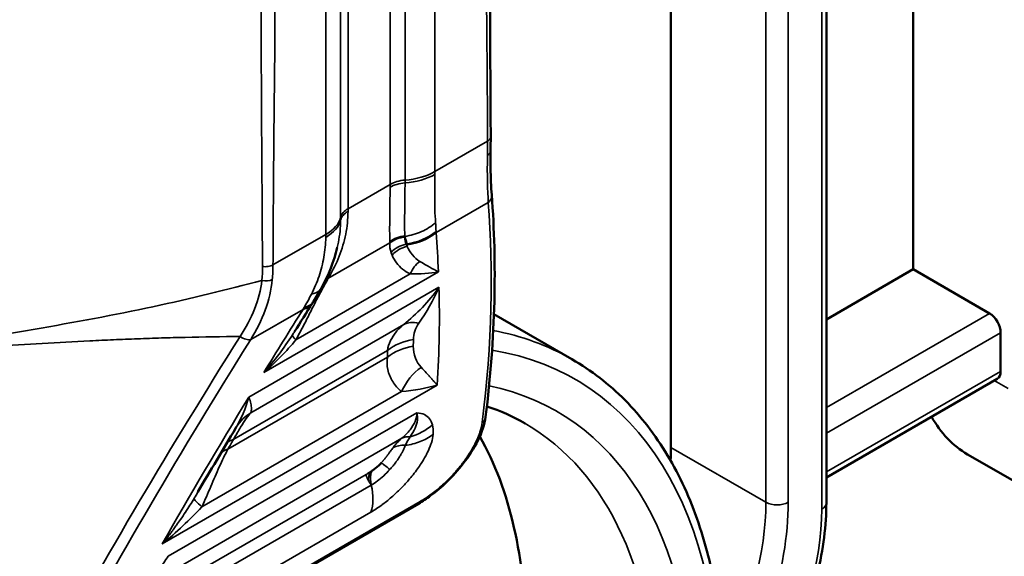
# Model space of a CAD drawing. Header units: millimetres. Extents: x 0 to 14369, y -869 to 2970.
# Tile 723 of 787: x 3824 to 3843, y 1799 to 1809. Entities that reach past the tile are written whole.
import ezdxf

# ---------------------------------------------------------------- set-up
doc = ezdxf.new("R2010")
doc.units = ezdxf.units.MM
doc.header["$LTSCALE"] = 10
doc.layers.add('Sichtbar (ISO)', color=7, linetype='Continuous', lineweight=50)
doc.layers.add('Sichtbar schmal (ISO)', color=7, linetype='Continuous', lineweight=35)

msp = doc.modelspace()

# ---------------------------------------------------------------- linework, layer by layer
at = {"layer": 'Sichtbar (ISO)'}
for p, q in [((3841.425, 1825.921), (3841.425, 1804.443)), ((3841.425, 1804.443), (3841.425, 1825.921)), ((3836.829, 1825.76), (3836.829, 1801.061)), ((3836.829, 1801.061), (3836.829, 1825.76)), ((3839.78, 1800.013), (3839.78, 1825.716)), ((3839.78, 1800.013), (3839.78, 1825.716)), ((3839.78, 1803.493), (3841.425, 1804.443)), ((3841.425, 1804.443), (3839.78, 1803.493)), ((3842.875, 1803.606), (3841.425, 1804.443)), ((3841.425, 1804.443), (3842.875, 1803.606)), ((3833.471, 1803.59), (3834.952, 1802.735)), ((3833.471, 1803.59), (3834.952, 1802.735)), ((3843.087, 1802.503), (3843.087, 1803.238)), ((3843.087, 1803.238), (3843.087, 1802.503)), ((3839.78, 1800.493), (3843.025, 1802.366)), ((3839.78, 1800.493), (3843.025, 1802.366)), ((3828.57, 1801.43), (3828.57, 1801.431)), ((3842.461, 1800.929), (3844.264, 1799.888)), ((3844.264, 1799.888), (3842.461, 1800.929)), ((3832.039, 1799.992), (3825.627, 1796.291))]:
    msp.add_line(p, q, dxfattribs=at)
for centre, major_axis, ratio, start_param, end_param in [((3826.397, 1792.079), (6.753, 11.696), 0.57735, 0.352979, 0.352982), ((3826.399, 1792.084), (6.75, 11.692), 0.57735, 0.352979, 0.352982), ((3842.875, 1803.361), (0.15, -0.26), 0.57735, 0.785398, 2.356194), ((3842.875, 1803.361), (-0.15, 0.26), 0.57735, 3.926991, 5.497787), ((3842.875, 1802.626), (0.15, -0.26), 0.57735, 0, 0.785398), ((3842.875, 1802.626), (0.15, -0.26), 0.57735, 0, 0.785398), ((3844.961, 1805.259), (-2.5, -4.33), 0.57735, 5.947662, 6.283185), ((3844.961, 1805.259), (-2.5, -4.33), 0.57735, 5.947662, 6.283185), ((3829.419, 1800.902), (-0.834, 0.552), 0.958215, 6.283142, 6.283187), ((3825.586, 1792.554), (6, 10.392), 0.57735, 5.497787, 5.954142), ((3825.586, 1792.554), (6, 10.392), 0.57735, 5.497787, 5.954142), ((3833.293, 1799.019), (2.5, 4.33), 0.57735, 5.437846, 5.497787), ((3833.293, 1799.019), (-2.5, -4.33), 0.57735, 2.296253, 2.356194)]:
    msp.add_ellipse(centre, major_axis=major_axis, ratio=ratio, start_param=start_param, end_param=end_param, dxfattribs=at)
for points in [[(3833.371, 1818.651), (3833.371, 1814.747), (3833.39, 1810.854), (3833.409, 1806.96)], [(3833.409, 1806.96), (3833.409, 1806.87), (3833.408, 1806.781), (3833.407, 1806.695)], [(3833.429, 1805.856), (3833.526, 1804.557), (3833.502, 1803.157), (3833.312, 1801.639)], [(3830.496, 1804.855), (3830.434, 1804.592), (3830.331, 1804.332), (3830.196, 1804.089)], [(3830.497, 1804.855), (3830.497, 1804.857), (3830.497, 1804.858), (3830.498, 1804.86)], [(3830.196, 1804.089), (3830.147, 1804.002), (3830.097, 1803.917), (3830.045, 1803.833)], [(3830.026, 1803.802), (3829.912, 1803.621), (3829.799, 1803.441), (3829.687, 1803.26)], [(3830.045, 1803.833), (3830.038, 1803.823), (3830.032, 1803.813), (3830.026, 1803.802)], [(3834.061, 1801.518), (3833.833, 1801.649), (3833.592, 1801.756), (3833.336, 1801.838)], [(3834.061, 1801.518), (3833.833, 1801.649), (3833.592, 1801.756), (3833.336, 1801.838)], [(3833.312, 1801.639), (3833.312, 1801.639), (3833.312, 1801.639), (3833.312, 1801.639)], [(3828.57, 1801.43), (3828.327, 1801.024), (3828.088, 1800.619), (3827.853, 1800.216)], [(3828.585, 1801.455), (3828.58, 1801.447), (3828.575, 1801.439), (3828.57, 1801.431)], [(3831.33, 1800.766), (3831.314, 1800.748), (3831.278, 1800.712), (3831.216, 1800.661), (3831.173, 1800.629), (3831.15, 1800.614)]]:
    msp.add_open_spline(points, degree=3, dxfattribs=at)
for points, knots in [([(3833.407, 1806.695), (3833.402, 1806.466), (3833.406, 1806.267), (3833.418, 1806.011), (3833.424, 1805.929), (3833.429, 1805.856)], [0, 0, 0, 0, 0.0898929, 0.0898929, 0.1390026, 0.1390026, 0.1390026, 0.1390026]), ([(3837.836, 1796.505), (3837.832, 1797.076), (3837.79, 1797.626), (3837.629, 1798.672), (3837.509, 1799.168), (3837.194, 1800.092), (3836.998, 1800.521), (3836.532, 1801.3), (3836.263, 1801.651), (3835.656, 1802.263), (3835.318, 1802.524), (3834.952, 1802.735)], [0.00654, 0.00654, 0.00654, 0.00654, 0.1623116, 0.1623116, 0.3180833, 0.3180833, 0.4738549, 0.4738549, 0.6296265, 0.6296265, 0.7853982, 0.7853982, 0.7853982, 0.7853982]), ([(3837.836, 1796.505), (3837.832, 1797.076), (3837.79, 1797.626), (3837.629, 1798.672), (3837.509, 1799.168), (3837.194, 1800.092), (3836.998, 1800.521), (3836.532, 1801.3), (3836.263, 1801.651), (3835.656, 1802.263), (3835.318, 1802.524), (3834.952, 1802.735)], [0.00654, 0.00654, 0.00654, 0.00654, 0.1623116, 0.1623116, 0.3180833, 0.3180833, 0.4738549, 0.4738549, 0.6296265, 0.6296265, 0.7853982, 0.7853982, 0.7853982, 0.7853982]), ([(3833.312, 1801.639), (3833.295, 1801.502), (3833.245, 1801.351), (3833.095, 1801.049), (3832.998, 1800.897), (3832.791, 1800.63), (3832.684, 1800.51), (3832.475, 1800.308), (3832.371, 1800.221), (3832.192, 1800.088), (3832.114, 1800.036), (3832.039, 1799.992)], [0, 0, 0, 0, 0.0659942, 0.0659942, 0.1244603, 0.1244603, 0.1711716, 0.1711716, 0.2118942, 0.2118942, 0.2429385, 0.2429385, 0.2429385, 0.2429385]), ([(3839.78, 1800.013), (3839.78, 1799.799), (3839.766, 1799.577), (3839.708, 1799.126), (3839.666, 1798.895), (3839.553, 1798.43), (3839.483, 1798.196), (3839.319, 1797.728), (3839.224, 1797.495), (3839.012, 1797.035), (3838.894, 1796.809), (3838.767, 1796.588)], [0, 0, 0, 0, 0.1570796, 0.1570796, 0.3141593, 0.3141593, 0.4712389, 0.4712389, 0.6283185, 0.6283185, 0.7853982, 0.7853982, 0.7853982, 0.7853982]), ([(3839.78, 1800.013), (3839.78, 1799.799), (3839.766, 1799.577), (3839.708, 1799.126), (3839.666, 1798.895), (3839.553, 1798.43), (3839.483, 1798.196), (3839.319, 1797.728), (3839.224, 1797.495), (3839.012, 1797.035), (3838.894, 1796.809), (3838.767, 1796.588)], [0, 0, 0, 0, 0.1570796, 0.1570796, 0.3141593, 0.3141593, 0.4712389, 0.4712389, 0.6283185, 0.6283185, 0.7853982, 0.7853982, 0.7853982, 0.7853982])]:
    msp.add_open_spline(points, degree=3, knots=knots, dxfattribs=at)
at = {"layer": 'Sichtbar schmal (ISO)'}
for p, q in [((3831.783, 1806.136), (3831.783, 1829.565)), ((3832.349, 1806.3), (3832.349, 1829.729)), ((3831.5, 1829.484), (3831.5, 1806.055)), ((3830.702, 1805.594), (3830.702, 1829.023)), ((3830.561, 1828.86), (3830.561, 1805.431)), ((3830.278, 1828.533), (3830.278, 1805.104)), ((3839.693, 1825.593), (3839.693, 1799.891)), ((3839.693, 1799.891), (3839.693, 1825.593)), ((3838.632, 1824.719), (3838.632, 1800.02)), ((3838.632, 1800.02), (3838.632, 1824.719)), ((3839.056, 1800.02), (3839.056, 1824.719)), ((3839.056, 1824.719), (3839.056, 1800.02)), ((3833.35, 1806.878), (3832.349, 1806.3)), ((3831.5, 1806.055), (3830.702, 1805.594)), ((3832.371, 1805.14), (3833.363, 1805.712)), ((3830.278, 1805.104), (3829.277, 1804.526)), ((3830.321, 1804.267), (3831.496, 1804.945)), ((3831.495, 1804.958), (3831.495, 1804.966)), ((3831.802, 1804.919), (3831.821, 1804.925)), ((3831.822, 1804.908), (3831.825, 1804.878)), ((3829.102, 1802.482), (3832.416, 1804.396)), ((3829.713, 1803.105), (3831.88, 1804.356)), ((3830.341, 1804.299), (3830.334, 1804.287)), ((3832.427, 1804.102), (3828.819, 1802.018)), ((3828.855, 1803.109), (3829.847, 1803.682)), ((3842.875, 1803.606), (3839.78, 1801.819)), ((3839.78, 1801.819), (3842.875, 1803.606)), ((3831.758, 1803.397), (3828.855, 1801.721)), ((3839.78, 1801.329), (3843.087, 1803.238)), ((3843.087, 1803.238), (3839.78, 1801.329)), ((3828.532, 1801.216), (3831.45, 1802.9)), ((3831.448, 1802.776), (3828.421, 1801.028)), ((3843.087, 1802.503), (3839.78, 1800.595)), ((3839.78, 1800.595), (3843.087, 1802.503)), ((3843.228, 1802.177), (3842.962, 1802.33)), ((3842.962, 1802.33), (3843.228, 1802.177)), ((3827.175, 1799.228), (3832.395, 1802.242)), ((3827.927, 1799.932), (3831.718, 1802.121)), ((3832.009, 1801.719), (3827.289, 1798.994)), ((3831.722, 1801.235), (3826.944, 1798.476)), ((3838.632, 1800.02), (3836.829, 1801.061)), ((3836.829, 1801.061), (3838.632, 1800.02)), ((3831.044, 1800.549), (3826.911, 1798.163)), ((3831.141, 1800.345), (3826.907, 1797.901)), ((3832.072, 1800.035), (3825.661, 1796.334)), ((3826.903, 1797.387), (3831.137, 1799.832))]:
    msp.add_line(p, q, dxfattribs=at)
for centre, major_axis, ratio, start_param, end_param in [((3833.207, 1806.699), (0.2, -0.004), 0.636054, 5.509734, 6.283206), ((3831.642, 1806.708), (-1, 0), 0.57735, 1.712693, 2.356195), ((3831.641, 1806.663), (-1, 0.011), 0.584733, 1.71915, 2.362651), ((3828.601, 1808.463), (-2.65, 4.59), 0.57735, 3.914216, 3.926991), ((3831.854, 1805.851), (-0.5, 0), 0.57735, 4.854286, 5.497787), ((3831.853, 1805.793), (-0.5, 0.006), 0.584696, 4.860753, 5.504256), ((3827.965, 1808.096), (2.5, -4.33), 0.57735, 0.772617, 0.785398), ((3830.574, 1806.821), (-0.417, 2.503), 0.453592, 4.338599, 4.360638), ((3831.056, 1805.39), (-0.5, 0), 0.57735, 5.497788, 6.141288), ((3831.056, 1805.333), (-0.5, 0.006), 0.584675, 5.504269, 6.147772), ((3827.167, 1807.635), (-2.5, 4.33), 0.57735, 3.914211, 3.926991), ((3829.571, 1805.512), (1, 0), 0.57735, 5.497787, 6.141288), ((3829.571, 1805.468), (1, -0.011), 0.584663, 5.504305, 6.147806), ((3829.316, 1806.127), (-0.434, 2.532), 0.460684, 4.334128, 4.355908), ((3826.53, 1807.268), (2.65, -4.59), 0.57735, 0.772625, 0.785398), ((3831.701, 1805.809), (-0.994, -0.109), 0.891379, 1.593439, 2.208953), ((3831.703, 1805.791), (-0.997, -0.079), 0.891022, 1.620568, 2.233209), ((3831.83, 1804.642), (-0.5, 0.002), 0.870781, 4.815698, 5.449888), ((3831.862, 1804.477), (-0.449, -0.219), 0.881617, 4.429017, 5.089377), ((3832.317, 1805.21), (0.495, 0.326), 0.640032, 2.690734, 3.036523), ((3831.884, 1804.437), (-0.428, -0.259), 0.874269, 4.349579, 5.026827), ((3832.233, 1804.176), (-0.145, -0.478), 0.787799, 3.939052, 4.572834), ((3776.504, 1860.74), (56.448, -56.448), 0.03592, 6.137999, 6.176702), ((3824.867, 1805.195), (3.904, -2.009), 0.785751, 0.313928, 0.388576), ((3829.122, 1804.341), (0.199, -0.018), 0.589403, 4.484401, 5.552567), ((3830.656, 1803.941), (-0.431, 0.254), 0.525076, 5.848761, 6.004115), ((3830.676, 1803.976), (-0.433, 0.251), 0.523396, 5.841954, 6.019865), ((3830.514, 1803.699), (-0.432, 0.251), 0.324761, 5.800704, 5.936081), ((3829.179, 1804.334), (0.847, -0.532), 0.481057, 5.862595, 6.283185), ((3829.197, 1804.363), (0.848, -0.53), 0.469012, 5.858317, 6.283185), ((3830.468, 1803.619), (-0.435, 0.247), 0.281937, 5.781205, 5.943343), ((3832.321, 1802.578), (-0.627, 0.779), 0.560809, 5.692038, 6.148824), ((3828.202, 1791.044), (-6.75, -11.691), 0.57735, 3.555199, 3.555268), ((3828.202, 1791.044), (6.75, 11.691), 0.57735, 0.413607, 0.413675), ((3828.202, 1791.044), (6.75, 11.691), 0.57735, 0, 0.202426), ((3828.202, 1791.044), (6.75, 11.691), 0.57735, 0, 0.202426), ((3719.073, 1844.903), (111.072, -40.707), 0.205251, 6.202042, 6.237433), ((3659.953, 1868.924), (-170.479, 64.595), 0.150093, 3.061145, 3.090428), ((3830.066, 1802.925), (-0.419, 0.272), 0.134065, 0.029239, 0.663012), ((3832.118, 1802.249), (-1, 0.01), 0.874392, 4.898702, 5.453513), ((3784.381, 1765.827), (44.647, 45.801), 0.357936, 5.920669, 5.924714), ((3832.117, 1802.124), (-1, 0.016), 0.87306, 4.904049, 5.45886), ((3784.281, 1765.925), (44.279, 45.424), 0.357936, 5.920669, 5.924714), ((3828.414, 1790.921), (6.6, 11.432), 0.57735, 5.466682, 6.500629), ((3828.414, 1790.921), (6.6, 11.432), 0.57735, 5.466682, 6.500629), ((3828.202, 1791.043), (-6.75, -11.692), 0.57735, 3.824135, 3.824144), ((3828.202, 1791.044), (6.75, 11.691), 0.57735, 0.682542, 0.682551), ((3832.424, 1801.761), (-0.34, -0.94), 0.790136, 3.994459, 4.61361), ((3828.414, 1790.921), (6.25, 10.825), 0.57735, 0.420047, 0.420076), ((3828.414, 1790.921), (-6.25, -10.825), 0.57735, 3.56164, 3.561669), ((3828.414, 1790.921), (6.25, 10.825), 0.57735, 5.497787, 6.472179), ((3828.414, 1790.921), (6.25, 10.825), 0.57735, 5.497787, 6.472179), ((3829.419, 1800.902), (-0.834, 0.552), 0.958215, 5.885018, 6.283131), ((3831.636, 1802.144), (-0.967, -0.256), 0.91307, 1.582561, 2.070431), ((3828.061, 1791.125), (6, 10.392), 0.57735, 5.497787, 6.283185), ((3828.061, 1791.125), (6, 10.392), 0.57735, 5.497787, 6.283185), ((3829.2, 1800.564), (-0.861, 0.509), 0.524182, 5.849381, 6.110716), ((3866.849, 1813.596), (-44.285, -45.422), 0.357989, 5.30845, 5.312496), ((3832.004, 1800.825), (-0.325, 0.38), 0.687214, 5.687204, 6.129914), ((3829.089, 1800.376), (-0.862, 0.508), 0.527303, 5.848329, 6.112178), ((3831.86, 1800.673), (-0.404, 0.294), 0.775711, 5.381229, 5.945311), ((3831.658, 1800.424), (-0.357, 0.35), 0.094169, 5.28016, 5.957621), ((3831.446, 1800.258), (0.25, -0.433), 0.57735, 3.572147, 4.031038), ((3830.468, 1800.484), (0.5, -0.866), 0.57735, 0.453817, 1.096959), ((3828.633, 1799.572), (-0.849, 0.528), 0.109014, 0.041452, 0.660614), ((3831.939, 1800.166), (0.1, -0.173), 0.57735, 0, 0.453817), ((3835.309, 1797.856), (-2.65, -4.59), 0.57735, 1.492639, 2.356194), ((3835.309, 1797.856), (2.65, 4.59), 0.57735, 4.634231, 5.497787), ((3835.096, 1797.978), (-2.5, -4.33), 0.57735, 1.666941, 2.356194), ((3835.096, 1797.978), (2.5, 4.33), 0.57735, 4.808534, 5.497787), ((3838.844, 1800.142), (-0.3, 0), 0.57735, 0.785398, 2.356194), ((3838.844, 1800.142), (0.3, 0), 0.57735, 3.926991, 5.497787), ((3836.369, 1797.972), (2.35, 4.07), 0.57735, 4.712389, 5.497787), ((3836.369, 1797.972), (-2.35, -4.07), 0.57735, 1.570796, 2.356194), ((3839.48, 1800.013), (0.3, 0), 0.57735, 5.497787, 6.283185), ((3839.48, 1800.013), (0.3, 0), 0.57735, 5.497787, 6.283185)]:
    msp.add_ellipse(centre, major_axis=major_axis, ratio=ratio, start_param=start_param, end_param=end_param, dxfattribs=at)
for points, knots in [([(3833.35, 1806.878), (3833.348, 1807.365), (3833.343, 1808.094), (3833.336, 1808.944), (3833.331, 1809.429), (3833.326, 1809.915), (3833.321, 1810.399), (3833.316, 1810.885), (3833.314, 1811.25), (3833.312, 1811.615), (3833.312, 1812.103), (3833.312, 1812.713), (3833.312, 1813.445), (3833.312, 1814.421), (3833.312, 1816.13), (3833.312, 1817.594), (3833.312, 1818.57)], [0, 0, 0, 0, 0.125, 0.1875, 0.21875, 0.25, 0.3125, 0.34375, 0.375, 0.40625, 0.4375, 0.5, 0.5625, 0.625, 0.75, 1, 1, 1, 1]), ([(3829.315, 1816.262), (3829.315, 1815.286), (3829.314, 1813.822), (3829.314, 1812.113), (3829.315, 1811.137), (3829.314, 1810.405), (3829.315, 1809.795), (3829.314, 1809.307), (3829.313, 1808.94), (3829.311, 1808.572), (3829.306, 1808.082), (3829.3, 1807.59), (3829.295, 1807.099), (3829.291, 1806.608), (3829.283, 1805.75), (3829.279, 1805.015), (3829.277, 1804.526)], [0, 0, 0, 0, 0.25, 0.375, 0.4375, 0.5, 0.5625, 0.59375, 0.625, 0.65625, 0.6875, 0.75, 0.78125, 0.8125, 0.875, 1, 1, 1, 1]), ([(3829.077, 1804.498), (3829.077, 1804.607), (3829.076, 1804.715), (3829.076, 1804.824), (3829.075, 1804.945), (3829.074, 1805.065), (3829.074, 1805.186), (3829.073, 1805.307), (3829.072, 1805.427), (3829.071, 1805.548), (3829.071, 1805.669), (3829.07, 1805.789), (3829.069, 1805.91), (3829.069, 1805.931), (3829.069, 1805.951), (3829.069, 1805.972), (3829.068, 1806.072), (3829.068, 1806.172), (3829.067, 1806.273), (3829.066, 1806.393), (3829.065, 1806.514), (3829.064, 1806.635), (3829.064, 1806.66), (3829.064, 1806.686), (3829.064, 1806.711), (3829.063, 1806.834), (3829.062, 1806.957), (3829.061, 1807.081), (3829.061, 1807.174), (3829.06, 1807.267), (3829.06, 1807.361), (3829.059, 1807.391), (3829.059, 1807.421), (3829.059, 1807.451), (3829.058, 1807.663), (3829.057, 1807.876), (3829.056, 1808.088), (3829.056, 1808.122), (3829.056, 1808.157), (3829.055, 1808.192), (3829.055, 1808.315), (3829.054, 1808.438), (3829.054, 1808.561), (3829.054, 1808.646), (3829.054, 1808.731), (3829.054, 1808.815), (3829.054, 1808.853), (3829.053, 1808.891), (3829.053, 1808.929), (3829.053, 1809.052), (3829.053, 1809.174), (3829.053, 1809.296), (3829.053, 1809.378), (3829.053, 1809.459), (3829.053, 1809.541)], [0, 0, 0, 0, 0.064883, 0.064883, 0.064883, 0.136772, 0.136772, 0.136772, 0.20863, 0.20863, 0.20863, 0.280457, 0.280457, 0.280457, 0.29267, 0.29267, 0.29267, 0.352262, 0.352262, 0.352262, 0.424059, 0.424059, 0.424059, 0.439005, 0.439005, 0.439005, 0.512172, 0.512172, 0.512172, 0.567602, 0.567602, 0.567602, 0.58534, 0.58534, 0.58534, 0.711163, 0.711163, 0.711163, 0.731675, 0.731675, 0.731675, 0.804842, 0.804842, 0.804842, 0.855289, 0.855289, 0.855289, 0.87801, 0.87801, 0.87801, 0.951177, 0.951177, 0.951177, 1, 1, 1, 1]), ([(3833.35, 1806.878), (3833.374, 1806.892), (3833.394, 1806.911), (3833.403, 1806.932), (3833.407, 1806.941), (3833.409, 1806.951), (3833.409, 1806.96)], [0, 0, 0, 0, 0.4993892, 0.4993892, 0.4993892, 0.725237, 0.725237, 0.725237, 0.725237]), ([(3831.783, 1806.083), (3831.782, 1805.94), (3831.78, 1805.807), (3831.778, 1805.684), (3831.777, 1805.56), (3831.776, 1805.447), (3831.775, 1805.346), (3831.775, 1805.244), (3831.775, 1805.154), (3831.78, 1805.076)], [0, 0, 0, 0, 0.333333, 0.333333, 0.333333, 0.666667, 0.666667, 0.666667, 1, 1, 1, 1]), ([(3833.429, 1805.856), (3833.43, 1805.839), (3833.429, 1805.822), (3833.425, 1805.806), (3833.416, 1805.769), (3833.392, 1805.735), (3833.363, 1805.712)], [0.2800636, 0.2800636, 0.2800636, 0.2800636, 0.5, 0.5, 0.5, 1, 1, 1, 1]), ([(3830.498, 1804.86), (3830.505, 1804.892), (3830.512, 1804.924), (3830.518, 1804.956), (3830.545, 1805.094), (3830.559, 1805.234), (3830.561, 1805.378)], [0.5889068, 0.5889068, 0.5889068, 0.5889068, 0.6666667, 0.6666667, 0.6666667, 1, 1, 1, 1]), ([(3832.363, 1805.33), (3832.285, 1805.262), (3832.193, 1805.203), (3832.094, 1805.158), (3831.994, 1805.113), (3831.887, 1805.083), (3831.78, 1805.068)], [0, 0, 0, 0, 0.5, 0.5, 0.5, 1, 1, 1, 1]), ([(3831.78, 1805.055), (3831.779, 1805.057), (3831.78, 1805.059), (3831.781, 1805.062), (3831.781, 1805.064), (3831.78, 1805.066), (3831.78, 1805.068)], [0.0000002, 0.0000002, 0.0000002, 0.0000002, 0.5, 0.5, 0.5, 1, 1, 1, 1]), ([(3831.821, 1804.925), (3831.818, 1804.939), (3831.814, 1804.953), (3831.811, 1804.968), (3831.808, 1804.982), (3831.805, 1804.997), (3831.8, 1805.011), (3831.795, 1805.026), (3831.788, 1805.04), (3831.78, 1805.054)], [0, 0, 0, 0, 0.3333333, 0.3333333, 0.3333333, 0.6666667, 0.6666667, 0.6666667, 0.9998532, 0.9998532, 0.9998532, 0.9998532]), ([(3829.077, 1804.498), (3829.11, 1804.492), (3829.148, 1804.491), (3829.184, 1804.496), (3829.219, 1804.501), (3829.252, 1804.512), (3829.277, 1804.526)], [0, 0, 0, 0, 0.50042, 0.50042, 0.50042, 1, 1, 1, 1]), ([(3830.005, 1803.969), (3830.068, 1803.982), (3830.12, 1804.006), (3830.157, 1804.04), (3830.173, 1804.054), (3830.186, 1804.071), (3830.196, 1804.089)], [0, 0, 0, 0, 0.5, 0.5, 0.5, 0.7147985, 0.7147985, 0.7147985, 0.7147985]), ([(3828.653, 1803.167), (3828.306, 1803.165), (3827.959, 1803.159), (3827.612, 1803.151), (3827.461, 1803.148), (3827.309, 1803.144), (3827.158, 1803.139), (3827.006, 1803.135), (3826.855, 1803.129), (3826.704, 1803.124), (3826.553, 1803.118), (3826.402, 1803.112), (3826.251, 1803.105), (3826.101, 1803.098), (3825.95, 1803.091), (3825.8, 1803.084), (3825.197, 1803.054), (3824.597, 1803.018), (3823.996, 1802.98), (3823.41, 1802.943), (3822.825, 1802.903), (3822.239, 1802.862)], [0, 0, 0, 0, 0.16086, 0.16086, 0.16086, 0.231345, 0.231345, 0.231345, 0.301831, 0.301831, 0.301831, 0.372316, 0.372316, 0.372316, 0.442802, 0.442802, 0.442802, 0.724744, 0.724744, 0.724744, 1, 1, 1, 1]), ([(3828.653, 1803.167), (3828.685, 1803.145), (3828.726, 1803.126), (3828.763, 1803.116), (3828.799, 1803.105), (3828.832, 1803.103), (3828.855, 1803.109)], [0, 0, 0, 0, 0.5, 0.5, 0.5, 1, 1, 1, 1]), ([(3831.718, 1802.121), (3831.649, 1802.177), (3831.536, 1802.306), (3831.443, 1802.537), (3831.436, 1802.696), (3831.448, 1802.776)], [0, 0, 0, 0, 0.3333333, 0.6666667, 0.9999996, 0.9999996, 0.9999996, 0.9999996]), ([(3832.088, 1802.582), (3832.122, 1802.545), (3832.155, 1802.509), (3832.187, 1802.475), (3832.205, 1802.456), (3832.222, 1802.437), (3832.239, 1802.418), (3832.252, 1802.404), (3832.264, 1802.39), (3832.277, 1802.376), (3832.285, 1802.367), (3832.293, 1802.358), (3832.301, 1802.349), (3832.307, 1802.342), (3832.313, 1802.335), (3832.319, 1802.329), (3832.324, 1802.323), (3832.329, 1802.318), (3832.334, 1802.312), (3832.338, 1802.308), (3832.342, 1802.303), (3832.346, 1802.298), (3832.35, 1802.294), (3832.354, 1802.29), (3832.357, 1802.285), (3832.361, 1802.282), (3832.364, 1802.278), (3832.367, 1802.274), (3832.37, 1802.27), (3832.374, 1802.267), (3832.377, 1802.263), (3832.379, 1802.26), (3832.382, 1802.257), (3832.385, 1802.254), (3832.387, 1802.251), (3832.389, 1802.249), (3832.391, 1802.246), (3832.393, 1802.245), (3832.394, 1802.243), (3832.395, 1802.242)], [0, 0, 0, 0, 0.2873525, 0.2873525, 0.2873525, 0.4489045, 0.4489045, 0.4489045, 0.5729431, 0.5729431, 0.5729431, 0.6555368, 0.6555368, 0.6555368, 0.7182483, 0.7182483, 0.7182483, 0.7698159, 0.7698159, 0.7698159, 0.8149689, 0.8149689, 0.8149689, 0.8557926, 0.8557926, 0.8557926, 0.8934792, 0.8934792, 0.8934792, 0.9281865, 0.9281865, 0.9281865, 0.9592757, 0.9592757, 0.9592757, 0.9851994, 0.9851994, 0.9851994, 1, 1, 1, 1]), ([(3828.819, 1802.018), (3828.818, 1802.016), (3828.82, 1802.015), (3828.82, 1802.013), (3828.821, 1802.012), (3828.821, 1802.01), (3828.822, 1802.009), (3828.837, 1801.967), (3828.848, 1801.929), (3828.856, 1801.895), (3828.864, 1801.857), (3828.868, 1801.824), (3828.868, 1801.795), (3828.868, 1801.767), (3828.864, 1801.742), (3828.855, 1801.721)], [0, 0, 0, 0, 0.012138, 0.012138, 0.012138, 0.024276, 0.024276, 0.024276, 0.333333, 0.333333, 0.333333, 0.666667, 0.666667, 0.666667, 1, 1, 1, 1]), ([(3832.009, 1801.719), (3832.02, 1801.675), (3832.023, 1801.628), (3832.017, 1801.58), (3832.011, 1801.531), (3831.997, 1801.481), (3831.975, 1801.428), (3831.952, 1801.375), (3831.92, 1801.32), (3831.881, 1801.265)], [0, 0, 0, 0, 0.333333, 0.333333, 0.333333, 0.666667, 0.666667, 0.666667, 1, 1, 1, 1]), ([(3832.072, 1800.035), (3832.142, 1800.076), (3832.211, 1800.121), (3832.281, 1800.172), (3832.287, 1800.177), (3832.293, 1800.182), (3832.3, 1800.187), (3832.364, 1800.236), (3832.429, 1800.289), (3832.492, 1800.346), (3832.503, 1800.356), (3832.514, 1800.365), (3832.524, 1800.375), (3832.548, 1800.398), (3832.572, 1800.42), (3832.595, 1800.443), (3832.629, 1800.477), (3832.662, 1800.511), (3832.694, 1800.546), (3832.708, 1800.561), (3832.722, 1800.576), (3832.735, 1800.591), (3832.753, 1800.612), (3832.77, 1800.632), (3832.788, 1800.652), (3832.817, 1800.688), (3832.846, 1800.724), (3832.874, 1800.76), (3832.891, 1800.782), (3832.907, 1800.803), (3832.922, 1800.825), (3832.933, 1800.84), (3832.943, 1800.854), (3832.953, 1800.869), (3832.978, 1800.905), (3833.001, 1800.94), (3833.023, 1800.976), (3833.042, 1801.007), (3833.06, 1801.037), (3833.077, 1801.068), (3833.098, 1801.106), (3833.118, 1801.144), (3833.136, 1801.181), (3833.156, 1801.224), (3833.174, 1801.266), (3833.189, 1801.308), (3833.197, 1801.328), (3833.204, 1801.348), (3833.21, 1801.369), (3833.228, 1801.425), (3833.241, 1801.481), (3833.248, 1801.534)], [0, 0, 0, 0, 0.13065, 0.13065, 0.13065, 0.142857, 0.142857, 0.142857, 0.264773, 0.264773, 0.264773, 0.285714, 0.285714, 0.285714, 0.332325, 0.332325, 0.332325, 0.399934, 0.399934, 0.399934, 0.428571, 0.428571, 0.428571, 0.466769, 0.466769, 0.466769, 0.532767, 0.532767, 0.532767, 0.571429, 0.571429, 0.571429, 0.597526, 0.597526, 0.597526, 0.660459, 0.660459, 0.660459, 0.714286, 0.714286, 0.714286, 0.781091, 0.781091, 0.781091, 0.857143, 0.857143, 0.857143, 0.894614, 0.894614, 0.894614, 1, 1, 1, 1]), ([(3833.248, 1801.534), (3833.263, 1801.545), (3833.278, 1801.56), (3833.289, 1801.576), (3833.3, 1801.593), (3833.308, 1801.613), (3833.311, 1801.632), (3833.312, 1801.635), (3833.312, 1801.637), (3833.312, 1801.639)], [0, 0, 0, 0, 0.2484713, 0.2484713, 0.2484713, 0.5, 0.5, 0.5, 0.5282109, 0.5282109, 0.5282109, 0.5282109]), ([(3831.137, 1799.832), (3831.203, 1799.87), (3831.271, 1799.915), (3831.34, 1799.966), (3831.348, 1799.972), (3831.355, 1799.977), (3831.363, 1799.983), (3831.424, 1800.029), (3831.487, 1800.081), (3831.55, 1800.137), (3831.566, 1800.151), (3831.582, 1800.165), (3831.598, 1800.18), (3831.65, 1800.229), (3831.702, 1800.28), (3831.752, 1800.333), (3831.776, 1800.358), (3831.8, 1800.383), (3831.823, 1800.409), (3831.831, 1800.418), (3831.839, 1800.427), (3831.847, 1800.437), (3831.877, 1800.471), (3831.907, 1800.507), (3831.935, 1800.543), (3831.965, 1800.58), (3831.994, 1800.618), (3832.021, 1800.656), (3832.045, 1800.689), (3832.068, 1800.722), (3832.089, 1800.755), (3832.121, 1800.804), (3832.149, 1800.852), (3832.175, 1800.899), (3832.186, 1800.92), (3832.197, 1800.94), (3832.206, 1800.96), (3832.234, 1801.017), (3832.257, 1801.071), (3832.274, 1801.121), (3832.277, 1801.13), (3832.28, 1801.139), (3832.283, 1801.147), (3832.301, 1801.205), (3832.311, 1801.258), (3832.314, 1801.307)], [0, 0, 0, 0, 0.128762, 0.128762, 0.128762, 0.142857, 0.142857, 0.142857, 0.256333, 0.256333, 0.256333, 0.285714, 0.285714, 0.285714, 0.382344, 0.382344, 0.382344, 0.428571, 0.428571, 0.428571, 0.444643, 0.444643, 0.444643, 0.506302, 0.506302, 0.506302, 0.571429, 0.571429, 0.571429, 0.628972, 0.628972, 0.628972, 0.714286, 0.714286, 0.714286, 0.751892, 0.751892, 0.751892, 0.857143, 0.857143, 0.857143, 0.875779, 0.875779, 0.875779, 1, 1, 1, 1]), ([(3832.314, 1801.307), (3832.243, 1801.252), (3832.118, 1801.182), (3831.933, 1801.124), (3831.837, 1801.107), (3831.789, 1801.101)], [0, 0, 0, 0, 0.498328, 0.749195, 1, 1, 1, 1]), ([(3828.421, 1801.028), (3828.366, 1800.923), (3828.258, 1800.698), (3828.097, 1800.32), (3827.987, 1800.062), (3827.927, 1799.932)], [0.0000004, 0.0000004, 0.0000004, 0.0000004, 0.3333333, 0.6666667, 1, 1, 1, 1]), ([(3831.33, 1800.766), (3831.342, 1800.779), (3831.353, 1800.792), (3831.365, 1800.805), (3831.368, 1800.809), (3831.371, 1800.813), (3831.375, 1800.817), (3831.382, 1800.826), (3831.39, 1800.835), (3831.397, 1800.844), (3831.404, 1800.853), (3831.412, 1800.863), (3831.419, 1800.872), (3831.422, 1800.876), (3831.425, 1800.879), (3831.428, 1800.883), (3831.433, 1800.889), (3831.437, 1800.896), (3831.442, 1800.902), (3831.447, 1800.908), (3831.452, 1800.914), (3831.457, 1800.921), (3831.459, 1800.924), (3831.462, 1800.928), (3831.464, 1800.931), (3831.466, 1800.934), (3831.468, 1800.936), (3831.47, 1800.939), (3831.475, 1800.945), (3831.479, 1800.951), (3831.484, 1800.957), (3831.492, 1800.969), (3831.501, 1800.981), (3831.51, 1800.992), (3831.517, 1801.003), (3831.525, 1801.013), (3831.532, 1801.024), (3831.54, 1801.034), (3831.547, 1801.044), (3831.555, 1801.054)], [0, 0, 0, 0, 0.155035, 0.155035, 0.155035, 0.2, 0.2, 0.2, 0.30101, 0.30101, 0.30101, 0.4, 0.4, 0.4, 0.437966, 0.437966, 0.437966, 0.503064, 0.503064, 0.503064, 0.565903, 0.565903, 0.565903, 0.6, 0.6, 0.6, 0.626531, 0.626531, 0.626531, 0.685106, 0.685106, 0.685106, 0.8, 0.8, 0.8, 0.901342, 0.901342, 0.901342, 1, 1, 1, 1]), ([(3831.789, 1801.101), (3831.784, 1801.088), (3831.779, 1801.074), (3831.773, 1801.06), (3831.767, 1801.045), (3831.76, 1801.03), (3831.753, 1801.015), (3831.745, 1800.999), (3831.736, 1800.982), (3831.727, 1800.965), (3831.725, 1800.961), (3831.722, 1800.956), (3831.72, 1800.952), (3831.717, 1800.947), (3831.715, 1800.943), (3831.712, 1800.939), (3831.707, 1800.93), (3831.702, 1800.921), (3831.696, 1800.911), (3831.69, 1800.902), (3831.684, 1800.892), (3831.678, 1800.882), (3831.671, 1800.871), (3831.665, 1800.861), (3831.658, 1800.85), (3831.645, 1800.83), (3831.631, 1800.81), (3831.617, 1800.791), (3831.615, 1800.788), (3831.613, 1800.785), (3831.611, 1800.782), (3831.593, 1800.758), (3831.575, 1800.734), (3831.556, 1800.711), (3831.554, 1800.709), (3831.551, 1800.706), (3831.549, 1800.703), (3831.531, 1800.682), (3831.513, 1800.661), (3831.494, 1800.641)], [0, 0, 0, 0, 0.098332, 0.098332, 0.098332, 0.1992129, 0.1992129, 0.1992129, 0.3046497, 0.3046497, 0.3046497, 0.3333333, 0.3333333, 0.3333333, 0.3600094, 0.3600094, 0.3600094, 0.4181115, 0.4181115, 0.4181115, 0.4793266, 0.4793266, 0.4793266, 0.5439636, 0.5439636, 0.5439636, 0.6666667, 0.6666667, 0.6666667, 0.6848039, 0.6848039, 0.6848039, 0.8391084, 0.8391084, 0.8391084, 0.8574919, 0.8574919, 0.8574919, 0.9999999, 0.9999999, 0.9999999, 0.9999999]), ([(3831.15, 1800.614), (3831.144, 1800.61), (3831.132, 1800.602), (3831.12, 1800.595), (3831.114, 1800.591)], [0.000004, 0.000004, 0.000004, 0.000004, 0.5, 0.9999964, 0.9999964, 0.9999964, 0.9999964]), ([(3831.15, 1800.614), (3831.149, 1800.612), (3831.149, 1800.611), (3831.148, 1800.609), (3831.143, 1800.591), (3831.137, 1800.571), (3831.133, 1800.548), (3831.132, 1800.54), (3831.13, 1800.531), (3831.13, 1800.522), (3831.129, 1800.507), (3831.128, 1800.492), (3831.129, 1800.477), (3831.129, 1800.457), (3831.131, 1800.436), (3831.134, 1800.415), (3831.135, 1800.409), (3831.136, 1800.403), (3831.137, 1800.397), (3831.14, 1800.381), (3831.143, 1800.365), (3831.147, 1800.349)], [0.0000015, 0.0000015, 0.0000015, 0.0000015, 0.0270047, 0.0270047, 0.0270047, 0.2995826, 0.2995826, 0.2995826, 0.4059373, 0.4059373, 0.4059373, 0.5721605, 0.5721605, 0.5721605, 0.7847182, 0.7847182, 0.7847182, 0.8447384, 0.8447384, 0.8447384, 1, 1, 1, 1]), ([(3831.094, 1800.419), (3831.099, 1800.41), (3831.109, 1800.393), (3831.125, 1800.369), (3831.136, 1800.353), (3831.141, 1800.345)], [0.0000087, 0.0000087, 0.0000087, 0.0000087, 0.3333333, 0.6666667, 1, 1, 1, 1]), ([(3827.175, 1799.228), (3827.178, 1799.231), (3827.18, 1799.234), (3827.183, 1799.238), (3827.189, 1799.245), (3827.194, 1799.252), (3827.2, 1799.259), (3827.207, 1799.268), (3827.214, 1799.276), (3827.221, 1799.285), (3827.228, 1799.295), (3827.236, 1799.305), (3827.244, 1799.315), (3827.252, 1799.325), (3827.26, 1799.336), (3827.269, 1799.347), (3827.278, 1799.358), (3827.287, 1799.37), (3827.295, 1799.382), (3827.305, 1799.395), (3827.315, 1799.408), (3827.325, 1799.421), (3827.336, 1799.435), (3827.347, 1799.45), (3827.358, 1799.465), (3827.371, 1799.483), (3827.384, 1799.5), (3827.397, 1799.518), (3827.414, 1799.541), (3827.431, 1799.565), (3827.448, 1799.588), (3827.472, 1799.622), (3827.497, 1799.657), (3827.521, 1799.692), (3827.553, 1799.739), (3827.585, 1799.786), (3827.617, 1799.834), (3827.673, 1799.92), (3827.729, 1800.007), (3827.782, 1800.096)], [0, 0, 0, 0, 0.0116423, 0.0116423, 0.0116423, 0.0373669, 0.0373669, 0.0373669, 0.0688367, 0.0688367, 0.0688367, 0.1042539, 0.1042539, 0.1042539, 0.1428096, 0.1428096, 0.1428096, 0.1845085, 0.1845085, 0.1845085, 0.2304286, 0.2304286, 0.2304286, 0.28258, 0.28258, 0.28258, 0.3452512, 0.3452512, 0.3452512, 0.4264073, 0.4264073, 0.4264073, 0.5467509, 0.5467509, 0.5467509, 0.7079025, 0.7079025, 0.7079025, 1, 1, 1, 1]), ([(3826.902, 1798.459), (3826.919, 1798.483), (3826.937, 1798.506), (3826.956, 1798.53), (3827.008, 1798.6), (3827.063, 1798.674), (3827.119, 1798.752), (3827.175, 1798.83), (3827.232, 1798.911), (3827.289, 1798.994)], [0.2184254, 0.2184254, 0.2184254, 0.2184254, 0.3333333, 0.3333333, 0.3333333, 0.6666667, 0.6666667, 0.6666667, 1, 1, 1, 1])]:
    msp.add_open_spline(points, degree=3, knots=knots, dxfattribs=at)
for points in [[(3833.348, 1806.607), (3833.35, 1806.695), (3833.351, 1806.785), (3833.35, 1806.878)], [(3833.363, 1805.712), (3833.351, 1805.935), (3833.339, 1806.228), (3833.348, 1806.607)], [(3832.348, 1806.245), (3832.347, 1806.118), (3832.346, 1805.881), (3832.348, 1805.574), (3832.356, 1805.406), (3832.363, 1805.33)], [(3831.5, 1806.003), (3831.498, 1805.856), (3831.495, 1805.584), (3831.49, 1805.233), (3831.492, 1805.047), (3831.495, 1804.966)], [(3833.248, 1801.534), (3833.436, 1803.04), (3833.459, 1804.426), (3833.363, 1805.712)], [(3830.341, 1804.299), (3830.417, 1804.426), (3830.546, 1804.688), (3830.67, 1805.108), (3830.7, 1805.396), (3830.702, 1805.542)], [(3832.363, 1805.33), (3832.369, 1805.273), (3832.371, 1805.217), (3832.371, 1805.162)], [(3832.371, 1805.162), (3832.371, 1805.155), (3832.371, 1805.147), (3832.371, 1805.14)], [(3832.371, 1805.14), (3832.391, 1804.895), (3832.406, 1804.647), (3832.416, 1804.396)], [(3830.005, 1803.969), (3830.062, 1804.081), (3830.16, 1804.311), (3830.253, 1804.673), (3830.276, 1804.922), (3830.278, 1805.049)], [(3831.517, 1804.765), (3831.498, 1804.821), (3831.491, 1804.882), (3831.496, 1804.945)], [(3831.78, 1805.068), (3831.677, 1805.059), (3831.572, 1805.019), (3831.495, 1804.958)], [(3831.496, 1804.945), (3831.496, 1804.949), (3831.495, 1804.954), (3831.495, 1804.958)], [(3831.78, 1805.055), (3831.677, 1805.046), (3831.572, 1805.005), (3831.496, 1804.945)], [(3831.78, 1805.068), (3831.78, 1805.069), (3831.78, 1805.07), (3831.78, 1805.073), (3831.78, 1805.075), (3831.78, 1805.076)], [(3831.802, 1804.919), (3831.809, 1804.905), (3831.816, 1804.892), (3831.825, 1804.878)], [(3831.821, 1804.925), (3831.822, 1804.92), (3831.822, 1804.914), (3831.822, 1804.908)], [(3831.537, 1804.712), (3831.529, 1804.73), (3831.523, 1804.747), (3831.517, 1804.765)], [(3831.88, 1804.356), (3831.829, 1804.38), (3831.733, 1804.44), (3831.615, 1804.564), (3831.559, 1804.661), (3831.537, 1804.712)], [(3831.825, 1804.878), (3831.874, 1804.762), (3831.956, 1804.658), (3832.064, 1804.592)], [(3829.277, 1804.526), (3829.276, 1804.433), (3829.272, 1804.341), (3829.264, 1804.25)], [(3832.416, 1804.396), (3832.253, 1804.366), (3832.074, 1804.352), (3831.88, 1804.356)], [(3822.243, 1802.92), (3823.106, 1803.038), (3824.763, 1803.297), (3827.028, 1803.718), (3828.413, 1804.057), (3829.067, 1804.231)], [(3828.653, 1803.167), (3828.875, 1803.505), (3829.027, 1803.867), (3829.067, 1804.231)], [(3829.264, 1804.25), (3829.228, 1803.857), (3829.078, 1803.47), (3828.855, 1803.109)], [(3830.321, 1804.267), (3830.272, 1804.179), (3830.221, 1804.084), (3830.169, 1803.986)], [(3830.288, 1804.266), (3830.301, 1804.275), (3830.317, 1804.282), (3830.334, 1804.287)], [(3830.334, 1804.287), (3830.33, 1804.281), (3830.325, 1804.273), (3830.321, 1804.267)], [(3829.867, 1803.716), (3829.915, 1803.798), (3829.961, 1803.883), (3830.005, 1803.969)], [(3830.169, 1803.986), (3830.153, 1803.956), (3830.137, 1803.925), (3830.121, 1803.895)], [(3831.758, 1803.397), (3832.007, 1803.591), (3832.233, 1803.828), (3832.427, 1804.102)], [(3832.427, 1804.102), (3832.32, 1803.85), (3832.191, 1803.622), (3832.044, 1803.421)], [(3832.427, 1804.102), (3832.444, 1803.503), (3832.435, 1802.884), (3832.395, 1802.242)], [(3830.121, 1803.895), (3830.074, 1803.804), (3829.983, 1803.622), (3829.848, 1803.353), (3829.759, 1803.185), (3829.713, 1803.105)], [(3829.102, 1802.482), (3829.347, 1802.881), (3829.595, 1803.281), (3829.847, 1803.682)], [(3829.847, 1803.682), (3829.854, 1803.694), (3829.86, 1803.705), (3829.867, 1803.716)], [(3831.758, 1803.397), (3831.705, 1803.352), (3831.608, 1803.258), (3831.499, 1803.092), (3831.46, 1802.967), (3831.45, 1802.9)], [(3832.044, 1803.421), (3831.973, 1803.325), (3831.943, 1803.215), (3831.942, 1803.11)], [(3829.646, 1803.195), (3829.66, 1803.217), (3829.673, 1803.238), (3829.687, 1803.26)], [(3824.998, 1796.961), (3826.093, 1798.984), (3827.329, 1801.064), (3828.653, 1803.167)], [(3828.855, 1803.109), (3827.539, 1801.008), (3826.314, 1798.928), (3825.231, 1796.905)], [(3831.94, 1802.984), (3831.938, 1802.825), (3831.998, 1802.677), (3832.088, 1802.582)], [(3832.395, 1802.242), (3832.184, 1802.185), (3831.959, 1802.144), (3831.718, 1802.121)], [(3827.175, 1799.228), (3827.699, 1800.15), (3828.249, 1801.081), (3828.819, 1802.018)], [(3828.57, 1801.431), (3828.675, 1801.605), (3828.755, 1801.8), (3828.819, 1802.018)], [(3828.855, 1801.721), (3828.832, 1801.694), (3828.775, 1801.621), (3828.663, 1801.452), (3828.577, 1801.302), (3828.532, 1801.216)], [(3832.009, 1801.719), (3832.008, 1801.665), (3831.985, 1801.556), (3831.888, 1801.393), (3831.784, 1801.287), (3831.722, 1801.235)], [(3832.304, 1801.493), (3832.293, 1801.537), (3832.256, 1801.612), (3832.157, 1801.691), (3832.063, 1801.714), (3832.009, 1801.719)], [(3832.304, 1801.493), (3832.318, 1801.439), (3832.318, 1801.374), (3832.314, 1801.307)], [(3831.555, 1801.054), (3831.6, 1801.118), (3831.656, 1801.178), (3831.722, 1801.235)], [(3831.789, 1801.101), (3831.819, 1801.164), (3831.854, 1801.22), (3831.881, 1801.265)], [(3831.494, 1800.641), (3831.457, 1800.6), (3831.378, 1800.519), (3831.258, 1800.42), (3831.182, 1800.369), (3831.147, 1800.349)], [(3831.114, 1800.591), (3831.107, 1800.586), (3831.091, 1800.577), (3831.068, 1800.563), (3831.052, 1800.553), (3831.044, 1800.549)], [(3831.044, 1800.549), (3831.046, 1800.536), (3831.053, 1800.509), (3831.07, 1800.464), (3831.086, 1800.433), (3831.094, 1800.419)], [(3831.147, 1800.349), (3831.145, 1800.348), (3831.143, 1800.347), (3831.141, 1800.345)], [(3827.782, 1800.096), (3827.806, 1800.135), (3827.829, 1800.175), (3827.853, 1800.216)], [(3827.927, 1799.932), (3827.697, 1799.684), (3827.446, 1799.449), (3827.175, 1799.228)]]:
    msp.add_open_spline(points, degree=3, dxfattribs=at)

doc.saveas('drawing.dxf')
